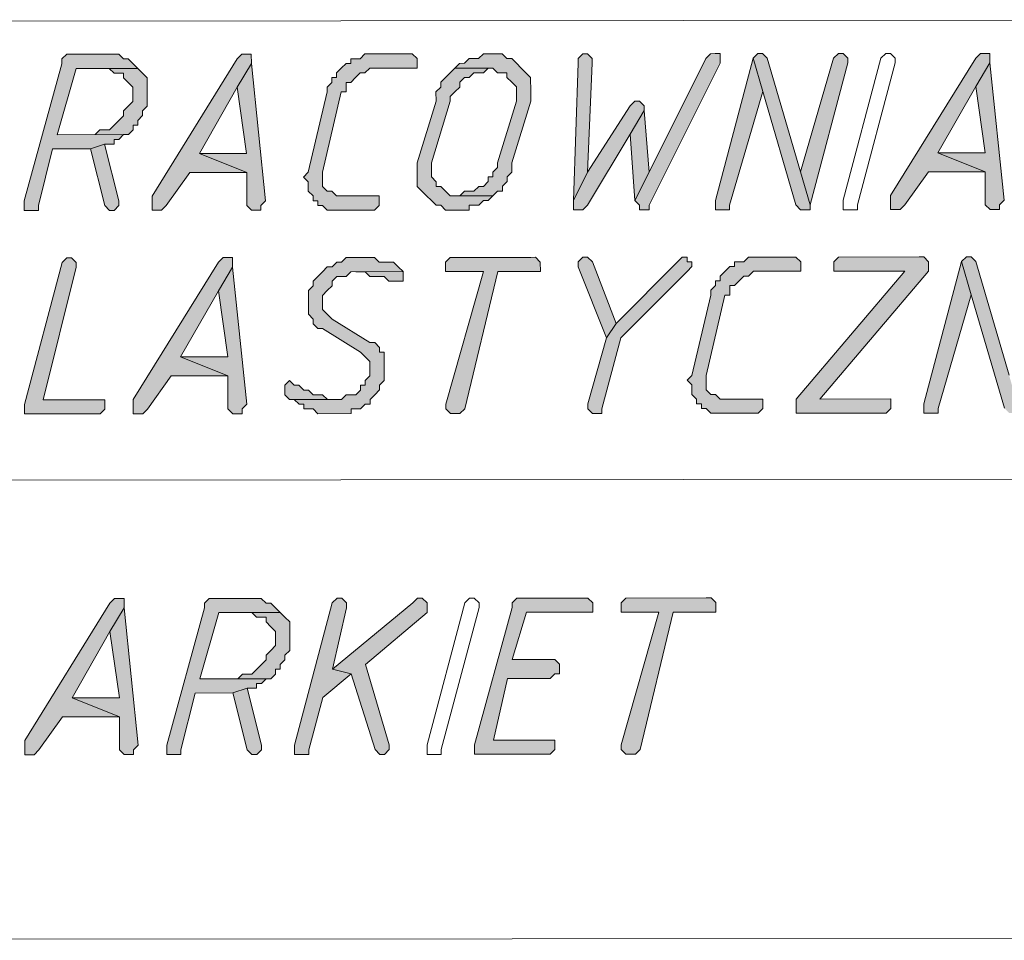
# Model space of a CAD drawing. Header units: inches. Extents: x -5850 to 5646, y 8947 to 13007.
# Tile 392 of 548: x -959 to -871, y 9670 to 9752. Entities that reach past the tile are written whole.
import ezdxf

# ---------------------------------------------------------------- set-up
doc = ezdxf.new("R2010")
doc.units = ezdxf.units.IN
doc.header["$MEASUREMENT"] = 0
for name, color, linetype in [('at_Entity', 7, 'Continuous'), ('at_Rect', 7, 'Continuous'), ('at_Solid', 7, 'Continuous')]:
    doc.layers.add(name, color=color, linetype=linetype)

msp = doc.modelspace()

# ---------------------------------------------------------------- hatches: boundary and pattern name
at = {"layer": 'at_Solid', "lineweight": 20}
for points in [[(-924.738, 9748.683), (-928.541, 9748.68), (-928.964, 9748.261), (-929.806, 9748.26), (-929.806, 9747.836), (-930.23, 9747.836), (-930.653, 9747.412), (-931.077, 9746.988), (-931.076, 9746.569), (-931.495, 9746.569), (-931.494, 9746.145), (-931.918, 9745.721), (-931.917, 9745.303), (-933.601, 9738.119), (-934.024, 9737.695), (-933.6, 9737.271), (-933.599, 9736.429), (-933.175, 9736.006), (-933.174, 9735.582), (-932.751, 9735.582), (-932.75, 9735.164), (-932.332, 9735.165), (-931.908, 9734.741), (-927.681, 9734.745), (-927.263, 9735.169), (-927.264, 9736.011), (-931.067, 9736.008), (-931.486, 9736.431), (-931.909, 9736.431), (-932.334, 9736.854), (-932.334, 9737.696), (-932.335, 9738.12), (-930.651, 9745.304), (-930.228, 9745.304), (-930.228, 9746.146), (-929.805, 9746.147), (-929.381, 9746.571), (-928.963, 9746.99), (-928.539, 9746.99), (-928.116, 9747.414), (-923.895, 9747.418), (-923.895, 9748.266), (-924.314, 9748.683)], [(-917.137, 9748.69), (-917.979, 9748.689), (-918.403, 9748.27), (-919.25, 9748.27), (-919.668, 9747.846), (-920.092, 9747.845), (-920.515, 9747.421), (-917.136, 9747.424), (-916.712, 9747.001), (-915.87, 9747.001), (-915.869, 9746.583), (-915.445, 9746.16), (-915.021, 9745.736), (-915.02, 9744.47), (-916.705, 9738.976), (-916.704, 9738.552), (-917.128, 9738.134), (-917.127, 9737.71), (-917.551, 9737.709), (-917.551, 9737.286), (-917.969, 9736.867), (-918.392, 9736.867), (-918.816, 9736.443), (-919.658, 9736.442), (-920.081, 9736.018), (-920.505, 9736.017), (-917.126, 9736.02), (-916.702, 9736.444), (-916.279, 9736.445), (-916.279, 9736.869), (-915.861, 9737.287), (-915.862, 9737.711), (-915.438, 9738.135), (-915.439, 9738.977), (-913.754, 9744.471), (-913.755, 9745.319), (-913.756, 9746.585), (-914.18, 9747.003), (-914.599, 9747.426), (-915.023, 9747.85), (-915.447, 9748.273), (-915.871, 9748.273), (-916.29, 9748.691), (-916.713, 9748.69)], [(-909.113, 9748.697), (-909.531, 9748.278), (-909.53, 9747.855), (-909.943, 9735.603), (-908.68, 9738.141), (-908.264, 9747.856), (-908.265, 9748.28), (-908.689, 9748.697)], [(-897.285, 9748.708), (-897.709, 9748.707), (-898.127, 9748.289), (-903.187, 9738.146), (-904.45, 9735.608), (-904.032, 9735.19), (-904.031, 9734.766), (-903.184, 9734.767), (-903.184, 9735.191), (-896.861, 9747.866), (-896.861, 9748.708)], [(-893.482, 9748.711), (-893.905, 9748.292), (-893.055, 9745.338), (-890.091, 9735.202), (-889.666, 9734.779), (-888.824, 9734.78), (-888.825, 9735.203), (-889.669, 9738.158), (-892.64, 9748.293), (-893.058, 9748.711)], [(-886.3, 9748.717), (-886.723, 9748.299), (-889.669, 9738.158), (-888.825, 9735.203), (-885.457, 9747.876), (-885.457, 9748.3), (-885.881, 9748.718)], [(-873.206, 9748.729), (-873.63, 9748.729), (-874.048, 9748.31), (-881.643, 9736.052), (-881.642, 9734.786), (-880.8, 9734.787), (-880.377, 9735.211), (-878.266, 9738.168), (-873.197, 9738.173), (-877.425, 9739.859), (-874.046, 9745.773), (-872.782, 9747.887), (-872.782, 9748.729)], [(-951.354, 9748.659), (-955.152, 9748.656), (-955.575, 9748.237), (-955.575, 9747.813), (-958.943, 9735.559), (-958.942, 9734.717), (-957.671, 9734.718), (-957.671, 9735.142), (-956.416, 9740.212), (-953.031, 9740.215), (-951.765, 9740.634), (-950.923, 9740.635), (-950.923, 9741.059), (-950.5, 9741.059), (-950.076, 9741.484), (-949.652, 9741.484), (-955.993, 9741.478), (-954.308, 9747.391), (-948.816, 9747.396), (-949.24, 9747.819), (-949.658, 9748.243), (-950.082, 9748.242), (-950.506, 9748.66), (-950.93, 9748.66)], [(-939.103, 9748.67), (-939.521, 9748.67), (-939.944, 9748.251), (-947.54, 9735.993), (-947.539, 9734.727), (-946.691, 9734.728), (-946.273, 9735.152), (-944.162, 9738.11), (-939.093, 9738.114), (-943.316, 9739.8), (-939.942, 9745.714), (-938.678, 9747.829), (-938.679, 9748.671)], [(-938.678, 9747.829), (-939.942, 9745.714), (-939.095, 9739.804), (-943.316, 9739.8), (-939.093, 9738.114), (-939.091, 9735.159), (-938.666, 9734.735), (-937.819, 9734.736), (-937.819, 9735.16), (-937.401, 9735.578)], [(-893.905, 9748.292), (-897.273, 9735.614), (-897.273, 9734.772), (-896.001, 9734.773), (-896.002, 9735.197), (-893.055, 9745.338)], [(-872.782, 9747.887), (-874.046, 9745.773), (-873.198, 9739.863), (-877.425, 9739.859), (-873.197, 9738.173), (-873.194, 9735.217), (-872.77, 9734.794), (-871.928, 9734.795), (-871.928, 9735.219), (-871.505, 9735.637)], [(-948.816, 9747.396), (-951.353, 9747.393), (-950.929, 9746.97), (-950.081, 9746.971), (-950.081, 9746.553), (-949.657, 9746.129), (-949.238, 9745.706), (-949.237, 9744.44), (-949.655, 9744.016), (-950.078, 9743.591), (-950.078, 9743.173), (-950.501, 9742.749), (-950.925, 9742.325), (-951.348, 9741.901), (-952.19, 9741.9), (-952.608, 9741.481), (-955.993, 9741.478), (-949.652, 9741.484), (-949.235, 9741.903), (-949.235, 9742.326), (-948.811, 9742.327), (-948.812, 9742.751), (-948.388, 9743.175), (-948.388, 9743.593), (-947.965, 9744.017), (-947.966, 9745.289), (-947.967, 9746.554), (-948.392, 9746.972)], [(-920.515, 9747.421), (-920.939, 9746.997), (-921.357, 9746.578), (-921.78, 9746.154), (-921.78, 9745.73), (-922.203, 9745.312), (-922.202, 9744.464), (-923.887, 9738.97), (-923.886, 9738.128), (-923.885, 9736.862), (-923.461, 9736.438), (-923.037, 9736.015), (-922.613, 9735.592), (-922.194, 9735.174), (-921.77, 9735.174), (-921.346, 9734.751), (-919.238, 9734.752), (-919.239, 9735.176), (-918.391, 9735.177), (-917.968, 9735.596), (-917.549, 9735.596), (-917.126, 9736.02), (-920.929, 9736.017), (-921.348, 9736.44), (-921.772, 9736.864), (-922.196, 9736.863), (-922.196, 9737.282), (-922.615, 9737.705), (-922.616, 9738.971), (-920.937, 9744.465), (-920.937, 9744.889), (-920.513, 9745.313), (-920.09, 9745.732), (-920.09, 9746.155), (-919.667, 9746.58), (-919.249, 9746.58), (-918.825, 9746.999), (-917.978, 9746.999), (-917.56, 9747.424), (-917.136, 9747.424)], [(-904.458, 9744.48), (-904.882, 9744.056), (-908.68, 9738.141), (-909.943, 9735.603), (-909.943, 9735.185), (-909.942, 9734.761), (-909.1, 9734.762), (-908.677, 9735.186), (-904.879, 9741.524), (-903.615, 9743.633), (-903.616, 9744.057), (-904.04, 9744.48)], [(-903.615, 9743.633), (-904.879, 9741.524), (-904.45, 9735.608), (-903.187, 9738.146)], [(-951.765, 9740.634), (-953.031, 9740.215), (-951.76, 9735.147), (-951.342, 9734.724), (-950.918, 9734.724), (-950.494, 9735.148), (-950.495, 9735.567)], [(-955.135, 9730.493), (-955.559, 9730.075), (-958.927, 9717.397), (-958.926, 9716.555), (-952.167, 9716.561), (-951.744, 9716.985), (-951.745, 9717.827), (-957.238, 9717.822), (-954.293, 9729.652), (-954.293, 9730.076), (-954.712, 9730.494)], [(-940.776, 9730.506), (-941.2, 9730.506), (-941.618, 9730.087), (-949.213, 9717.829), (-949.212, 9716.563), (-948.364, 9716.564), (-947.941, 9716.988), (-945.836, 9719.946), (-940.767, 9719.95), (-944.99, 9721.636), (-941.616, 9727.55), (-940.352, 9729.665), (-940.352, 9730.507)], [(-928.949, 9730.517), (-930.214, 9730.516), (-930.638, 9730.097), (-931.062, 9730.097), (-931.48, 9729.673), (-931.903, 9729.672), (-932.327, 9729.248), (-932.745, 9728.824), (-933.168, 9728.4), (-933.168, 9727.981), (-933.591, 9727.557), (-933.59, 9726.291), (-933.589, 9725.444), (-933.165, 9725.026), (-933.165, 9724.602), (-932.74, 9724.179), (-932.322, 9724.179), (-928.941, 9722.069), (-928.517, 9721.651), (-928.093, 9721.227), (-928.092, 9719.961), (-928.515, 9719.537), (-928.515, 9719.113), (-928.938, 9719.113), (-928.938, 9718.689), (-929.356, 9718.265), (-930.203, 9718.264), (-930.627, 9717.846), (-935.272, 9717.842), (-934.848, 9717.842), (-934.424, 9717.419), (-934.006, 9717.419), (-934.005, 9717.001), (-933.158, 9717.001), (-932.734, 9716.578), (-929.778, 9716.581), (-929.779, 9717.004), (-928.936, 9717.005), (-928.513, 9717.424), (-928.089, 9717.424), (-928.09, 9717.848), (-927.666, 9718.267), (-927.248, 9718.691), (-927.249, 9719.115), (-926.825, 9719.539), (-926.828, 9722.07), (-927.251, 9722.07), (-927.252, 9722.494), (-927.67, 9722.917), (-928.094, 9722.917), (-931.475, 9725.027), (-931.9, 9725.445), (-932.324, 9725.869), (-932.325, 9727.135), (-931.901, 9727.559), (-931.478, 9727.983), (-931.478, 9728.401), (-931.061, 9728.825), (-930.213, 9728.826), (-929.789, 9729.25), (-925.144, 9729.254), (-925.569, 9729.678), (-925.993, 9730.101), (-927.259, 9730.1), (-927.677, 9730.518), (-928.525, 9730.517)], [(-913.742, 9730.53), (-920.924, 9730.524), (-921.342, 9730.105), (-921.341, 9729.258), (-917.962, 9729.261), (-921.331, 9717.43), (-921.33, 9717.012), (-920.912, 9716.589), (-920.064, 9716.589), (-919.641, 9717.014), (-916.696, 9729.262), (-912.893, 9729.265), (-912.894, 9730.113), (-913.318, 9730.531)], [(-909.097, 9730.535), (-909.514, 9730.116), (-909.514, 9729.692), (-906.977, 9723.354), (-906.13, 9724.626), (-908.249, 9730.117), (-908.673, 9730.535)], [(-900.224, 9730.543), (-900.648, 9730.124), (-906.13, 9724.626), (-906.977, 9723.354), (-908.661, 9717.442), (-908.661, 9717.023), (-908.236, 9716.6), (-907.394, 9716.601), (-907.395, 9717.024), (-905.711, 9723.355), (-899.8, 9729.277), (-899.376, 9729.701), (-899.376, 9730.125), (-899.8, 9730.125), (-899.801, 9730.543)], [(-890.51, 9730.551), (-894.308, 9730.548), (-894.731, 9730.129), (-895.579, 9730.128), (-895.579, 9729.705), (-895.997, 9729.704), (-896.42, 9729.28), (-896.844, 9728.856), (-896.843, 9728.432), (-897.267, 9728.432), (-897.267, 9728.013), (-897.69, 9727.589), (-897.69, 9727.165), (-899.367, 9719.987), (-899.791, 9719.563), (-899.367, 9719.14), (-899.366, 9718.292), (-898.947, 9717.874), (-898.947, 9717.45), (-898.523, 9717.451), (-898.523, 9717.032), (-898.099, 9717.033), (-897.68, 9716.609), (-893.453, 9716.613), (-893.03, 9717.037), (-893.031, 9717.879), (-896.834, 9717.876), (-897.258, 9718.294), (-897.682, 9718.293), (-898.1, 9718.717), (-898.101, 9719.564), (-898.102, 9719.988), (-896.418, 9727.167), (-895.994, 9727.167), (-895.995, 9728.015), (-895.577, 9728.015), (-895.154, 9728.434), (-894.73, 9728.858), (-894.306, 9728.858), (-893.888, 9729.282), (-889.662, 9729.286), (-889.662, 9730.134), (-890.087, 9730.552)], [(-879.101, 9730.561), (-886.283, 9730.555), (-886.707, 9730.136), (-886.706, 9729.289), (-880.371, 9729.294), (-890.075, 9717.882), (-890.074, 9716.616), (-882.05, 9716.623), (-881.626, 9717.047), (-881.627, 9717.89), (-887.962, 9717.884), (-878.258, 9729.296), (-878.259, 9730.144), (-878.683, 9730.562)], [(-874.88, 9730.565), (-875.303, 9730.147), (-874.453, 9727.186), (-871.488, 9717.057), (-871.064, 9716.633), (-870.222, 9716.634), (-870.222, 9717.058), (-871.067, 9720.012), (-874.032, 9730.148), (-874.456, 9730.566)], [(-940.352, 9729.665), (-941.616, 9727.55), (-940.768, 9721.64), (-944.99, 9721.636), (-940.767, 9719.95), (-940.764, 9716.995), (-940.34, 9716.571), (-939.492, 9716.572), (-939.493, 9716.996), (-939.075, 9717.414)], [(-875.303, 9730.147), (-878.671, 9717.468), (-878.67, 9716.626), (-877.404, 9716.627), (-877.405, 9717.051), (-874.453, 9727.186)], [(-925.144, 9729.254), (-929.366, 9729.251), (-928.524, 9729.251), (-928.099, 9728.828), (-926.834, 9728.829), (-926.409, 9728.406), (-925.144, 9728.407), (-925.144, 9728.831)], [(-935.274, 9719.531), (-935.697, 9719.107), (-935.696, 9718.259), (-935.272, 9717.842), (-931.051, 9717.845), (-931.893, 9717.845), (-932.317, 9718.262), (-933.159, 9718.262), (-933.583, 9718.685), (-934.007, 9718.685), (-934.426, 9719.108), (-934.849, 9719.108)], [(-950.463, 9700.084), (-950.887, 9700.083), (-951.31, 9699.665), (-958.9, 9687.407), (-958.899, 9686.141), (-958.051, 9686.142), (-957.628, 9686.566), (-955.523, 9689.523), (-950.454, 9689.528), (-954.677, 9691.214), (-951.308, 9697.128), (-950.039, 9699.242), (-950.039, 9700.084)], [(-938.636, 9700.094), (-942.439, 9700.091), (-942.856, 9699.672), (-942.856, 9699.249), (-946.23, 9686.994), (-946.229, 9686.152), (-944.958, 9686.153), (-944.958, 9686.577), (-943.697, 9691.647), (-940.318, 9691.65), (-939.052, 9692.07), (-938.205, 9692.07), (-938.205, 9692.494), (-937.781, 9692.495), (-937.363, 9692.919), (-936.939, 9692.919), (-943.274, 9692.913), (-941.59, 9698.826), (-936.103, 9698.831), (-936.521, 9699.254), (-936.945, 9699.678), (-937.369, 9699.677), (-937.788, 9700.095), (-938.212, 9700.095)], [(-931.035, 9700.101), (-931.453, 9699.683), (-934.821, 9687.004), (-934.82, 9686.162), (-933.554, 9686.163), (-933.554, 9686.587), (-932.293, 9691.234), (-929.757, 9693.344), (-931.447, 9693.766), (-930.186, 9699.26), (-930.187, 9699.684), (-930.611, 9700.102)], [(-923.852, 9700.108), (-924.27, 9699.689), (-931.447, 9693.766), (-929.757, 9693.344), (-927.638, 9686.593), (-927.219, 9686.169), (-926.795, 9686.17), (-926.372, 9686.594), (-926.372, 9687.012), (-928.492, 9694.192), (-923.004, 9698.843), (-923.004, 9699.69), (-923.429, 9700.108)], [(-909.069, 9700.121), (-914.98, 9700.116), (-915.404, 9699.697), (-915.403, 9699.273), (-918.772, 9687.019), (-918.771, 9686.177), (-912.012, 9686.183), (-911.589, 9686.607), (-911.59, 9687.449), (-917.083, 9687.444), (-915.822, 9692.938), (-912.018, 9692.941), (-911.595, 9693.36), (-911.171, 9693.36), (-911.172, 9694.208), (-911.596, 9694.631), (-915.399, 9694.628), (-914.137, 9698.85), (-908.221, 9698.856), (-908.221, 9699.703), (-908.646, 9700.121)], [(-898.084, 9700.131), (-905.266, 9700.124), (-905.69, 9699.706), (-905.689, 9698.858), (-902.31, 9698.861), (-905.678, 9687.03), (-905.678, 9686.612), (-905.254, 9686.189), (-904.406, 9686.19), (-903.988, 9686.614), (-901.038, 9698.862), (-897.241, 9698.866), (-897.241, 9699.713), (-897.666, 9700.131)], [(-950.039, 9699.242), (-951.308, 9697.128), (-950.455, 9691.217), (-954.677, 9691.214), (-950.454, 9689.528), (-950.451, 9686.572), (-950.027, 9686.149), (-949.185, 9686.15), (-949.185, 9686.573), (-948.762, 9686.992)], [(-936.103, 9698.831), (-938.634, 9698.829), (-938.21, 9698.405), (-937.368, 9698.406), (-937.368, 9697.988), (-936.944, 9697.564), (-936.519, 9697.141), (-936.518, 9695.875), (-936.942, 9695.451), (-937.365, 9695.027), (-937.365, 9694.608), (-937.783, 9694.184), (-938.206, 9693.76), (-938.629, 9693.336), (-939.472, 9693.335), (-939.895, 9692.916), (-943.274, 9692.913), (-936.939, 9692.919), (-936.516, 9693.338), (-936.516, 9693.762), (-936.098, 9693.762), (-936.099, 9694.186), (-935.675, 9694.61), (-935.675, 9695.028), (-935.252, 9695.452), (-935.253, 9696.724), (-935.254, 9697.99), (-935.679, 9698.407)], [(-939.052, 9692.07), (-940.318, 9691.65), (-939.047, 9686.582), (-938.623, 9686.159), (-938.199, 9686.159), (-937.776, 9686.584), (-937.776, 9687.002)]]:
    msp.add_hatch(color=7, dxfattribs=at).paths.add_polyline_path(points)

# ---------------------------------------------------------------- linework, layer by layer
at = {"layer": 'at_Entity', "color": 7, "lineweight": 20}
for p, q in [((-928.541, 9748.68), (-928.964, 9748.261)), ((-924.738, 9748.683), (-928.541, 9748.68)), ((-924.314, 9748.683), (-924.738, 9748.683)), ((-923.895, 9748.266), (-924.314, 9748.683)), ((-917.979, 9748.689), (-918.403, 9748.27)), ((-917.137, 9748.69), (-917.979, 9748.689)), ((-916.713, 9748.69), (-917.137, 9748.69)), ((-916.29, 9748.691), (-916.713, 9748.69)), ((-915.871, 9748.273), (-916.29, 9748.691)), ((-909.113, 9748.697), (-909.531, 9748.278)), ((-909.113, 9748.697), (-909.113, 9748.697)), ((-908.689, 9748.697), (-909.113, 9748.697)), ((-908.265, 9748.28), (-908.689, 9748.697)), ((-897.709, 9748.707), (-898.127, 9748.289)), ((-897.285, 9748.708), (-897.709, 9748.707)), ((-896.861, 9748.708), (-897.285, 9748.708)), ((-896.861, 9747.866), (-896.861, 9748.708)), ((-893.482, 9748.711), (-893.905, 9748.292)), ((-893.482, 9748.711), (-893.482, 9748.711)), ((-893.058, 9748.711), (-893.482, 9748.711)), ((-892.64, 9748.293), (-893.058, 9748.711)), ((-886.3, 9748.717), (-886.723, 9748.299)), ((-885.881, 9748.718), (-886.3, 9748.717)), ((-886.3, 9748.717), (-886.3, 9748.717)), ((-885.457, 9748.3), (-885.881, 9748.718)), ((-882.502, 9748.303), (-882.078, 9748.721)), ((-882.078, 9748.721), (-881.654, 9748.722)), ((-881.654, 9748.722), (-881.23, 9748.304)), ((-873.63, 9748.729), (-874.048, 9748.31)), ((-873.206, 9748.729), (-873.63, 9748.729)), ((-872.782, 9748.729), (-873.206, 9748.729)), ((-872.782, 9747.887), (-872.782, 9748.729)), ((-955.575, 9747.813), (-958.943, 9735.559)), ((-955.152, 9748.656), (-955.575, 9748.237)), ((-955.575, 9748.237), (-955.575, 9747.813)), ((-951.354, 9748.659), (-955.152, 9748.656)), ((-950.93, 9748.66), (-951.354, 9748.659)), ((-950.506, 9748.66), (-950.93, 9748.66)), ((-950.082, 9748.242), (-950.506, 9748.66)), ((-949.658, 9748.243), (-950.082, 9748.242)), ((-949.24, 9747.819), (-949.658, 9748.243)), ((-948.816, 9747.396), (-949.24, 9747.819)), ((-949.24, 9747.819), (-949.24, 9747.819)), ((-939.944, 9748.251), (-947.54, 9735.993)), ((-939.521, 9748.67), (-939.944, 9748.251)), ((-938.678, 9747.829), (-939.942, 9745.714)), ((-939.942, 9745.714), (-938.678, 9747.829)), ((-939.103, 9748.67), (-939.521, 9748.67)), ((-938.679, 9748.671), (-939.103, 9748.67)), ((-938.678, 9747.829), (-938.679, 9748.671)), ((-937.401, 9735.578), (-938.678, 9747.829)), ((-930.23, 9747.836), (-930.653, 9747.412)), ((-929.806, 9747.836), (-930.23, 9747.836)), ((-928.964, 9748.261), (-929.806, 9748.26)), ((-929.806, 9748.26), (-929.806, 9747.836)), ((-923.895, 9747.418), (-923.895, 9748.266)), ((-920.092, 9747.845), (-920.515, 9747.421)), ((-919.668, 9747.846), (-920.092, 9747.845)), ((-919.25, 9748.27), (-919.668, 9747.846)), ((-918.403, 9748.27), (-919.25, 9748.27)), ((-915.447, 9748.273), (-915.871, 9748.273)), ((-915.023, 9747.85), (-915.447, 9748.273)), ((-914.599, 9747.426), (-915.023, 9747.85)), ((-915.023, 9747.85), (-915.023, 9747.85)), ((-909.53, 9747.855), (-909.943, 9735.603)), ((-909.531, 9748.278), (-909.53, 9747.855)), ((-908.68, 9738.141), (-908.264, 9747.856)), ((-908.264, 9747.856), (-908.265, 9748.28)), ((-898.127, 9748.289), (-903.187, 9738.146)), ((-903.184, 9735.191), (-896.861, 9747.866)), ((-893.905, 9748.292), (-897.273, 9735.614)), ((-893.055, 9745.338), (-893.905, 9748.292)), ((-893.905, 9748.292), (-893.905, 9748.292)), ((-893.905, 9748.292), (-893.055, 9745.338)), ((-889.669, 9738.158), (-892.64, 9748.293)), ((-892.64, 9748.293), (-892.64, 9748.293)), ((-886.723, 9748.299), (-889.669, 9738.158)), ((-888.825, 9735.203), (-885.457, 9747.876)), ((-886.723, 9748.299), (-886.723, 9748.299)), ((-885.87, 9735.624), (-882.502, 9748.303)), ((-885.457, 9747.876), (-885.457, 9748.3)), ((-881.23, 9747.88), (-884.598, 9735.207)), ((-882.502, 9748.303), (-882.502, 9748.303)), ((-874.048, 9748.31), (-881.643, 9736.052)), ((-881.23, 9748.304), (-881.23, 9747.88)), ((-881.23, 9747.88), (-881.23, 9747.88)), ((-881.23, 9747.88), (-881.23, 9747.88)), ((-872.782, 9747.887), (-874.046, 9745.773)), ((-874.046, 9745.773), (-872.782, 9747.887)), ((-871.505, 9735.637), (-872.782, 9747.887)), ((-955.993, 9741.478), (-954.308, 9747.391)), ((-954.308, 9747.391), (-948.816, 9747.396)), ((-948.816, 9747.396), (-951.353, 9747.393)), ((-951.353, 9747.393), (-950.929, 9746.97)), ((-950.929, 9746.97), (-950.081, 9746.971)), ((-950.081, 9746.971), (-950.081, 9746.553)), ((-948.392, 9746.972), (-948.816, 9747.396)), ((-947.967, 9746.554), (-948.392, 9746.972)), ((-948.392, 9746.972), (-948.392, 9746.972)), ((-930.653, 9747.412), (-931.077, 9746.988)), ((-931.077, 9746.988), (-931.076, 9746.569)), ((-930.653, 9747.412), (-930.653, 9747.412)), ((-929.381, 9746.571), (-928.963, 9746.99)), ((-928.963, 9746.99), (-928.539, 9746.99)), ((-928.539, 9746.99), (-928.116, 9747.414)), ((-928.116, 9747.414), (-923.895, 9747.418)), ((-920.939, 9746.997), (-921.357, 9746.578)), ((-920.515, 9747.421), (-920.939, 9746.997)), ((-917.136, 9747.424), (-920.515, 9747.421)), ((-920.515, 9747.421), (-917.136, 9747.424)), ((-919.249, 9746.58), (-918.825, 9746.999)), ((-918.825, 9746.999), (-917.978, 9746.999)), ((-917.978, 9746.999), (-917.56, 9747.424)), ((-917.56, 9747.424), (-917.136, 9747.424)), ((-917.136, 9747.424), (-916.712, 9747.001)), ((-916.712, 9747.001), (-915.87, 9747.001)), ((-915.87, 9747.001), (-915.869, 9746.583)), ((-914.18, 9747.003), (-914.599, 9747.426)), ((-913.756, 9746.585), (-914.18, 9747.003)), ((-914.18, 9747.003), (-914.18, 9747.003)), ((-950.081, 9746.553), (-949.657, 9746.129)), ((-949.657, 9746.129), (-949.657, 9746.129)), ((-949.657, 9746.129), (-949.238, 9745.706)), ((-947.966, 9745.289), (-947.967, 9746.554)), ((-931.494, 9746.145), (-931.918, 9745.721)), ((-931.076, 9746.569), (-931.495, 9746.569)), ((-931.495, 9746.569), (-931.494, 9746.145)), ((-930.228, 9746.146), (-929.805, 9746.147)), ((-930.228, 9745.304), (-930.228, 9746.146)), ((-929.805, 9746.147), (-929.381, 9746.571)), ((-929.381, 9746.571), (-929.381, 9746.571)), ((-921.357, 9746.578), (-921.78, 9746.154)), ((-921.78, 9746.154), (-921.78, 9745.73)), ((-921.357, 9746.578), (-921.357, 9746.578)), ((-920.09, 9746.155), (-919.667, 9746.58)), ((-920.09, 9745.732), (-920.09, 9746.155)), ((-919.667, 9746.58), (-919.249, 9746.58)), ((-915.869, 9746.583), (-915.445, 9746.16)), ((-915.445, 9746.16), (-915.445, 9746.16)), ((-915.445, 9746.16), (-915.021, 9745.736)), ((-913.755, 9745.319), (-913.756, 9746.585)), ((-949.238, 9745.706), (-949.237, 9744.44)), ((-947.965, 9744.017), (-947.966, 9745.289)), ((-943.316, 9739.8), (-939.942, 9745.714)), ((-939.942, 9745.714), (-939.095, 9739.804)), ((-931.917, 9745.303), (-933.601, 9738.119)), ((-932.335, 9738.12), (-930.651, 9745.304)), ((-931.918, 9745.721), (-931.917, 9745.303)), ((-930.651, 9745.304), (-930.228, 9745.304)), ((-921.78, 9745.73), (-922.203, 9745.312)), ((-922.203, 9745.312), (-922.202, 9744.464)), ((-920.937, 9744.889), (-920.513, 9745.313)), ((-920.513, 9745.313), (-920.09, 9745.732)), ((-920.513, 9745.313), (-920.513, 9745.313)), ((-915.021, 9745.736), (-915.02, 9744.47)), ((-913.754, 9744.471), (-913.755, 9745.319)), ((-896.002, 9735.197), (-893.055, 9745.338)), ((-893.055, 9745.338), (-890.091, 9735.202)), ((-877.425, 9739.859), (-874.046, 9745.773)), ((-874.046, 9745.773), (-873.198, 9739.863)), ((-949.237, 9744.44), (-949.655, 9744.016)), ((-922.202, 9744.464), (-923.887, 9738.97)), ((-922.616, 9738.971), (-920.937, 9744.465)), ((-920.937, 9744.465), (-920.937, 9744.889)), ((-915.02, 9744.47), (-916.705, 9738.976)), ((-915.439, 9738.977), (-913.754, 9744.471)), ((-904.458, 9744.48), (-904.882, 9744.056)), ((-904.458, 9744.48), (-904.458, 9744.48)), ((-904.04, 9744.48), (-904.458, 9744.48)), ((-903.616, 9744.057), (-904.04, 9744.48)), ((-949.655, 9744.016), (-950.078, 9743.591)), ((-950.078, 9743.591), (-950.078, 9743.173)), ((-949.655, 9744.016), (-949.655, 9744.016)), ((-948.388, 9743.593), (-947.965, 9744.017)), ((-948.388, 9743.175), (-948.388, 9743.593)), ((-904.882, 9744.056), (-908.68, 9738.141)), ((-903.615, 9743.633), (-904.879, 9741.524)), ((-904.879, 9741.524), (-903.615, 9743.633)), ((-903.615, 9743.633), (-903.616, 9744.057)), ((-903.187, 9738.146), (-903.615, 9743.633)), ((-950.501, 9742.749), (-950.925, 9742.325)), ((-950.078, 9743.173), (-950.501, 9742.749)), ((-948.812, 9742.751), (-948.388, 9743.175)), ((-948.811, 9742.327), (-948.812, 9742.751)), ((-952.19, 9741.9), (-952.608, 9741.481)), ((-951.348, 9741.901), (-952.19, 9741.9)), ((-950.925, 9742.325), (-951.348, 9741.901)), ((-950.925, 9742.325), (-950.925, 9742.325)), ((-949.652, 9741.484), (-949.235, 9741.903)), ((-949.235, 9742.326), (-948.811, 9742.327)), ((-949.235, 9741.903), (-949.235, 9742.326)), ((-955.993, 9741.478), (-949.652, 9741.484)), ((-949.652, 9741.484), (-955.993, 9741.478)), ((-952.608, 9741.481), (-955.993, 9741.478)), ((-950.923, 9740.635), (-950.923, 9741.059)), ((-950.923, 9741.059), (-950.5, 9741.059)), ((-950.5, 9741.059), (-950.076, 9741.484)), ((-950.076, 9741.484), (-949.652, 9741.484)), ((-908.677, 9735.186), (-904.879, 9741.524)), ((-904.879, 9741.524), (-904.45, 9735.608)), ((-957.671, 9735.142), (-956.416, 9740.212)), ((-956.416, 9740.212), (-953.031, 9740.215)), ((-951.765, 9740.634), (-953.031, 9740.215)), ((-953.031, 9740.215), (-951.765, 9740.634)), ((-953.031, 9740.215), (-951.76, 9735.147)), ((-951.765, 9740.634), (-950.923, 9740.635)), ((-950.495, 9735.567), (-951.765, 9740.634)), ((-939.095, 9739.804), (-943.316, 9739.8)), ((-943.316, 9739.8), (-939.093, 9738.114)), ((-939.093, 9738.114), (-943.316, 9739.8)), ((-873.198, 9739.863), (-877.425, 9739.859)), ((-877.425, 9739.859), (-873.197, 9738.173)), ((-873.197, 9738.173), (-877.425, 9739.859)), ((-923.887, 9738.97), (-923.886, 9738.128)), ((-922.615, 9737.705), (-922.616, 9738.971)), ((-916.704, 9738.552), (-917.128, 9738.134)), ((-917.128, 9738.134), (-917.127, 9737.71)), ((-916.705, 9738.976), (-916.704, 9738.552)), ((-915.862, 9737.711), (-915.438, 9738.135)), ((-915.438, 9738.135), (-915.439, 9738.977)), ((-908.68, 9738.141), (-909.943, 9735.603)), ((-909.943, 9735.603), (-908.68, 9738.141)), ((-904.45, 9735.608), (-903.187, 9738.146)), ((-903.187, 9738.146), (-904.45, 9735.608)), ((-889.669, 9738.158), (-888.825, 9735.203)), ((-888.825, 9735.203), (-889.669, 9738.158)), ((-880.377, 9735.211), (-878.266, 9738.168)), ((-878.266, 9738.168), (-873.197, 9738.173)), ((-873.197, 9738.173), (-873.194, 9735.217)), ((-946.273, 9735.152), (-944.162, 9738.11)), ((-944.162, 9738.11), (-939.093, 9738.114)), ((-939.093, 9738.114), (-939.091, 9735.159)), ((-933.601, 9738.119), (-934.024, 9737.695)), ((-934.024, 9737.695), (-934.024, 9737.695)), ((-934.024, 9737.695), (-933.6, 9737.271)), ((-933.601, 9738.119), (-933.601, 9738.119)), ((-933.6, 9737.271), (-933.599, 9736.429)), ((-932.334, 9737.696), (-932.335, 9738.12)), ((-932.334, 9736.854), (-932.334, 9737.696)), ((-923.886, 9738.128), (-923.885, 9736.862)), ((-922.196, 9737.282), (-922.615, 9737.705)), ((-922.196, 9736.863), (-922.196, 9737.282)), ((-917.551, 9737.286), (-917.969, 9736.867)), ((-917.127, 9737.71), (-917.551, 9737.709)), ((-917.551, 9737.709), (-917.551, 9737.286)), ((-916.279, 9736.869), (-915.861, 9737.287)), ((-915.861, 9737.287), (-915.862, 9737.711)), ((-933.599, 9736.429), (-933.175, 9736.006)), ((-931.909, 9736.431), (-932.334, 9736.854)), ((-931.486, 9736.431), (-931.909, 9736.431)), ((-931.067, 9736.008), (-931.486, 9736.431)), ((-923.885, 9736.862), (-923.461, 9736.438)), ((-923.461, 9736.438), (-923.461, 9736.438)), ((-923.461, 9736.438), (-923.037, 9736.015)), ((-921.772, 9736.864), (-922.196, 9736.863)), ((-921.348, 9736.44), (-921.772, 9736.864)), ((-920.929, 9736.017), (-921.348, 9736.44)), ((-921.348, 9736.44), (-921.348, 9736.44)), ((-919.658, 9736.442), (-920.081, 9736.018)), ((-918.816, 9736.443), (-919.658, 9736.442)), ((-918.392, 9736.867), (-918.816, 9736.443)), ((-917.969, 9736.867), (-918.392, 9736.867)), ((-917.126, 9736.02), (-916.702, 9736.444)), ((-916.702, 9736.444), (-916.279, 9736.445)), ((-916.279, 9736.445), (-916.279, 9736.869)), ((-958.943, 9735.559), (-958.942, 9734.717)), ((-950.494, 9735.148), (-950.495, 9735.567)), ((-950.495, 9735.567), (-950.495, 9735.567)), ((-947.54, 9735.993), (-947.539, 9734.727)), ((-937.819, 9735.16), (-937.401, 9735.578)), ((-933.175, 9736.006), (-933.174, 9735.582)), ((-933.174, 9735.582), (-932.751, 9735.582)), ((-932.751, 9735.582), (-932.75, 9735.164)), ((-927.264, 9736.011), (-931.067, 9736.008)), ((-927.263, 9735.169), (-927.264, 9736.011)), ((-923.037, 9736.015), (-923.037, 9736.015)), ((-923.037, 9736.015), (-922.613, 9735.592)), ((-922.613, 9735.592), (-922.194, 9735.174)), ((-917.126, 9736.02), (-920.929, 9736.017)), ((-920.505, 9736.017), (-917.126, 9736.02)), ((-920.081, 9736.018), (-920.505, 9736.017)), ((-918.391, 9735.177), (-917.968, 9735.596)), ((-917.968, 9735.596), (-917.549, 9735.596)), ((-917.549, 9735.596), (-917.126, 9736.02)), ((-909.943, 9735.603), (-909.943, 9735.185)), ((-904.45, 9735.608), (-904.032, 9735.19)), ((-897.273, 9735.614), (-897.273, 9734.772)), ((-885.869, 9734.782), (-885.87, 9735.624)), ((-885.87, 9735.624), (-885.87, 9735.624)), ((-881.643, 9736.052), (-881.642, 9734.786)), ((-871.928, 9735.219), (-871.505, 9735.637)), ((-958.942, 9734.717), (-957.671, 9734.718)), ((-957.671, 9734.718), (-957.671, 9735.142)), ((-951.76, 9735.147), (-951.76, 9735.147)), ((-951.76, 9735.147), (-951.342, 9734.724)), ((-951.342, 9734.724), (-950.918, 9734.724)), ((-950.918, 9734.724), (-950.494, 9735.148)), ((-947.539, 9734.727), (-946.691, 9734.728)), ((-946.691, 9734.728), (-946.273, 9735.152)), ((-939.091, 9735.159), (-938.666, 9734.735)), ((-938.666, 9734.735), (-937.819, 9734.736)), ((-937.819, 9734.736), (-937.819, 9735.16)), ((-932.75, 9735.164), (-932.332, 9735.165)), ((-932.332, 9735.165), (-931.908, 9734.741)), ((-931.908, 9734.741), (-927.681, 9734.745)), ((-927.681, 9734.745), (-927.263, 9735.169)), ((-922.194, 9735.174), (-921.77, 9735.174)), ((-921.77, 9735.174), (-921.346, 9734.751)), ((-921.346, 9734.751), (-919.238, 9734.752)), ((-919.239, 9735.176), (-918.391, 9735.177)), ((-919.238, 9734.752), (-919.239, 9735.176)), ((-909.943, 9735.185), (-909.942, 9734.761)), ((-909.942, 9734.761), (-909.1, 9734.762)), ((-909.1, 9734.762), (-908.677, 9735.186)), ((-904.032, 9735.19), (-904.031, 9734.766)), ((-904.031, 9734.766), (-903.184, 9734.767)), ((-903.184, 9734.767), (-903.184, 9735.191)), ((-897.273, 9734.772), (-896.001, 9734.773)), ((-896.001, 9734.773), (-896.002, 9735.197)), ((-890.091, 9735.202), (-890.091, 9735.202)), ((-890.091, 9735.202), (-889.666, 9734.779)), ((-889.666, 9734.779), (-888.824, 9734.78)), ((-888.824, 9734.78), (-888.825, 9735.203)), ((-884.598, 9734.783), (-885.869, 9734.782)), ((-884.598, 9735.207), (-884.598, 9734.783)), ((-881.642, 9734.786), (-880.8, 9734.787)), ((-880.8, 9734.787), (-880.377, 9735.211)), ((-873.194, 9735.217), (-872.77, 9734.794)), ((-872.77, 9734.794), (-871.928, 9734.795)), ((-871.928, 9734.795), (-871.928, 9735.219)), ((-955.135, 9730.493), (-955.559, 9730.075)), ((-954.712, 9730.494), (-955.135, 9730.493)), ((-955.135, 9730.493), (-955.135, 9730.493)), ((-954.293, 9730.076), (-954.712, 9730.494)), ((-941.2, 9730.506), (-941.618, 9730.087)), ((-940.776, 9730.506), (-941.2, 9730.506)), ((-940.352, 9730.507), (-940.776, 9730.506)), ((-940.352, 9729.665), (-940.352, 9730.507)), ((-930.214, 9730.516), (-930.638, 9730.097)), ((-928.949, 9730.517), (-930.214, 9730.516)), ((-928.525, 9730.517), (-928.949, 9730.517)), ((-927.677, 9730.518), (-928.525, 9730.517)), ((-927.259, 9730.1), (-927.677, 9730.518)), ((-920.924, 9730.524), (-921.342, 9730.105)), ((-913.742, 9730.53), (-920.924, 9730.524)), ((-913.318, 9730.531), (-913.742, 9730.53)), ((-912.894, 9730.113), (-913.318, 9730.531)), ((-909.097, 9730.535), (-909.514, 9730.116)), ((-909.097, 9730.535), (-909.097, 9730.535)), ((-908.673, 9730.535), (-909.097, 9730.535)), ((-908.249, 9730.117), (-908.673, 9730.535)), ((-900.224, 9730.543), (-900.648, 9730.124)), ((-900.224, 9730.543), (-900.224, 9730.543)), ((-899.801, 9730.543), (-900.224, 9730.543)), ((-899.8, 9730.125), (-899.801, 9730.543)), ((-894.308, 9730.548), (-894.731, 9730.129)), ((-890.51, 9730.551), (-894.308, 9730.548)), ((-890.087, 9730.552), (-890.51, 9730.551)), ((-889.662, 9730.134), (-890.087, 9730.552)), ((-886.283, 9730.555), (-886.707, 9730.136)), ((-879.101, 9730.561), (-886.283, 9730.555)), ((-878.683, 9730.562), (-879.101, 9730.561)), ((-878.259, 9730.144), (-878.683, 9730.562)), ((-874.88, 9730.565), (-875.303, 9730.147)), ((-874.456, 9730.566), (-874.88, 9730.565)), ((-874.88, 9730.565), (-874.88, 9730.565)), ((-874.032, 9730.148), (-874.456, 9730.566)), ((-955.559, 9730.075), (-958.927, 9717.397)), ((-957.238, 9717.822), (-954.293, 9729.652)), ((-955.559, 9730.075), (-955.559, 9730.075)), ((-954.293, 9729.652), (-954.293, 9730.076)), ((-941.618, 9730.087), (-949.213, 9717.829)), ((-940.352, 9729.665), (-941.616, 9727.55)), ((-941.616, 9727.55), (-940.352, 9729.665)), ((-939.075, 9717.414), (-940.352, 9729.665)), ((-931.903, 9729.672), (-932.327, 9729.248)), ((-931.48, 9729.673), (-931.903, 9729.672)), ((-931.062, 9730.097), (-931.48, 9729.673)), ((-930.638, 9730.097), (-931.062, 9730.097)), ((-925.993, 9730.101), (-927.259, 9730.1)), ((-925.569, 9729.678), (-925.993, 9730.101)), ((-925.144, 9729.254), (-925.569, 9729.678)), ((-925.569, 9729.678), (-925.569, 9729.678)), ((-921.342, 9730.105), (-921.341, 9729.258)), ((-912.893, 9729.265), (-912.894, 9730.113)), ((-909.514, 9730.116), (-909.514, 9729.692)), ((-909.514, 9729.692), (-909.514, 9729.692)), ((-909.514, 9729.692), (-906.977, 9723.354)), ((-906.13, 9724.626), (-908.249, 9730.117)), ((-908.249, 9730.117), (-908.249, 9730.117)), ((-900.648, 9730.124), (-906.13, 9724.626)), ((-899.376, 9730.125), (-899.8, 9730.125)), ((-899.8, 9729.277), (-899.376, 9729.701)), ((-899.376, 9729.701), (-899.376, 9730.125)), ((-895.997, 9729.704), (-896.42, 9729.28)), ((-895.579, 9729.705), (-895.997, 9729.704)), ((-894.731, 9730.129), (-895.579, 9730.128)), ((-895.579, 9730.128), (-895.579, 9729.705)), ((-889.662, 9729.286), (-889.662, 9730.134)), ((-886.707, 9730.136), (-886.706, 9729.289)), ((-875.303, 9730.147), (-878.671, 9717.468)), ((-878.258, 9729.296), (-878.259, 9730.144)), ((-878.259, 9730.144), (-878.259, 9730.144)), ((-874.453, 9727.186), (-875.303, 9730.147)), ((-875.303, 9730.147), (-875.303, 9730.147)), ((-875.303, 9730.147), (-874.453, 9727.186)), ((-871.067, 9720.012), (-874.032, 9730.148)), ((-874.032, 9730.148), (-874.032, 9730.148)), ((-932.745, 9728.824), (-933.168, 9728.4)), ((-932.327, 9729.248), (-932.745, 9728.824)), ((-932.745, 9728.824), (-932.745, 9728.824)), ((-932.327, 9729.248), (-932.327, 9729.248)), ((-931.478, 9728.401), (-931.061, 9728.825)), ((-931.061, 9728.825), (-930.213, 9728.826)), ((-930.213, 9728.826), (-929.789, 9729.25)), ((-929.789, 9729.25), (-925.144, 9729.254)), ((-925.144, 9729.254), (-929.366, 9729.251)), ((-929.366, 9729.251), (-928.524, 9729.251)), ((-928.524, 9729.251), (-928.099, 9728.828)), ((-928.099, 9728.828), (-926.834, 9728.829)), ((-926.834, 9728.829), (-926.409, 9728.406)), ((-925.144, 9728.831), (-925.144, 9729.254)), ((-925.144, 9728.407), (-925.144, 9728.831)), ((-921.341, 9729.258), (-917.962, 9729.261)), ((-917.962, 9729.261), (-921.331, 9717.43)), ((-919.641, 9717.014), (-916.696, 9729.262)), ((-916.696, 9729.262), (-912.893, 9729.265)), ((-905.711, 9723.355), (-899.8, 9729.277)), ((-899.8, 9729.277), (-899.8, 9729.277)), ((-896.42, 9729.28), (-896.844, 9728.856)), ((-896.844, 9728.856), (-896.843, 9728.432)), ((-896.42, 9729.28), (-896.42, 9729.28)), ((-895.154, 9728.434), (-894.73, 9728.858)), ((-894.73, 9728.858), (-894.306, 9728.858)), ((-894.306, 9728.858), (-893.888, 9729.282)), ((-893.888, 9729.282), (-889.662, 9729.286)), ((-880.371, 9729.294), (-890.075, 9717.882)), ((-887.962, 9717.884), (-878.258, 9729.296)), ((-886.706, 9729.289), (-880.371, 9729.294)), ((-933.168, 9727.981), (-933.591, 9727.557)), ((-933.168, 9728.4), (-933.168, 9727.981)), ((-931.901, 9727.559), (-931.478, 9727.983)), ((-931.478, 9727.983), (-931.478, 9728.401)), ((-926.409, 9728.406), (-925.144, 9728.407)), ((-897.267, 9728.013), (-897.69, 9727.589)), ((-897.69, 9727.589), (-897.69, 9727.165)), ((-896.843, 9728.432), (-897.267, 9728.432)), ((-897.267, 9728.432), (-897.267, 9728.013)), ((-895.994, 9727.167), (-895.995, 9728.015)), ((-895.995, 9728.015), (-895.577, 9728.015)), ((-895.577, 9728.015), (-895.154, 9728.434)), ((-895.154, 9728.434), (-895.154, 9728.434)), ((-944.99, 9721.636), (-941.616, 9727.55)), ((-941.616, 9727.55), (-940.768, 9721.64)), ((-933.591, 9727.557), (-933.59, 9726.291)), ((-932.325, 9727.135), (-931.901, 9727.559)), ((-932.324, 9725.869), (-932.325, 9727.135)), ((-931.901, 9727.559), (-931.901, 9727.559)), ((-897.69, 9727.165), (-899.367, 9719.987)), ((-898.102, 9719.988), (-896.418, 9727.167)), ((-896.418, 9727.167), (-895.994, 9727.167)), ((-877.405, 9717.051), (-874.453, 9727.186)), ((-874.453, 9727.186), (-871.488, 9717.057)), ((-933.59, 9726.291), (-933.589, 9725.444)), ((-931.9, 9725.445), (-932.324, 9725.869)), ((-933.589, 9725.444), (-933.165, 9725.026)), ((-933.165, 9725.026), (-933.165, 9724.602)), ((-931.475, 9725.027), (-931.9, 9725.445)), ((-931.9, 9725.445), (-931.9, 9725.445)), ((-928.094, 9722.917), (-931.475, 9725.027)), ((-933.165, 9724.602), (-932.74, 9724.179)), ((-932.74, 9724.179), (-932.322, 9724.179)), ((-932.322, 9724.179), (-928.941, 9722.069)), ((-906.13, 9724.626), (-906.977, 9723.354)), ((-906.977, 9723.354), (-906.13, 9724.626)), ((-906.977, 9723.354), (-908.661, 9717.442)), ((-907.395, 9717.024), (-905.711, 9723.355)), ((-927.67, 9722.917), (-928.094, 9722.917)), ((-927.252, 9722.494), (-927.67, 9722.917)), ((-927.251, 9722.07), (-927.252, 9722.494)), ((-940.768, 9721.64), (-944.99, 9721.636)), ((-944.99, 9721.636), (-940.767, 9719.95)), ((-940.767, 9719.95), (-944.99, 9721.636)), ((-928.941, 9722.069), (-928.517, 9721.651)), ((-928.517, 9721.651), (-928.517, 9721.651)), ((-928.517, 9721.651), (-928.093, 9721.227)), ((-926.828, 9722.07), (-927.251, 9722.07)), ((-926.825, 9719.539), (-926.828, 9722.07)), ((-928.093, 9721.227), (-928.092, 9719.961)), ((-947.941, 9716.988), (-945.836, 9719.946)), ((-945.836, 9719.946), (-940.767, 9719.95)), ((-940.767, 9719.95), (-940.764, 9716.995)), ((-928.092, 9719.961), (-928.515, 9719.537)), ((-899.367, 9719.987), (-899.791, 9719.563)), ((-899.367, 9719.987), (-899.367, 9719.987)), ((-898.101, 9719.564), (-898.102, 9719.988)), ((-935.274, 9719.531), (-935.697, 9719.107)), ((-935.697, 9719.107), (-935.696, 9718.259)), ((-935.274, 9719.531), (-935.274, 9719.531)), ((-934.849, 9719.108), (-935.274, 9719.531)), ((-934.426, 9719.108), (-934.849, 9719.108)), ((-934.007, 9718.685), (-934.426, 9719.108)), ((-928.515, 9719.113), (-928.938, 9719.113)), ((-928.938, 9719.113), (-928.938, 9718.689)), ((-928.515, 9719.537), (-928.515, 9719.113)), ((-927.249, 9719.115), (-926.825, 9719.539)), ((-927.248, 9718.691), (-927.249, 9719.115)), ((-899.791, 9719.563), (-899.791, 9719.563)), ((-899.791, 9719.563), (-899.367, 9719.14)), ((-899.367, 9719.14), (-899.366, 9718.292)), ((-898.1, 9718.717), (-898.101, 9719.564)), ((-935.696, 9718.259), (-935.696, 9718.259)), ((-935.696, 9718.259), (-935.272, 9717.842)), ((-933.583, 9718.685), (-934.007, 9718.685)), ((-933.159, 9718.262), (-933.583, 9718.685)), ((-932.317, 9718.262), (-933.159, 9718.262)), ((-931.893, 9717.845), (-932.317, 9718.262)), ((-930.203, 9718.264), (-930.627, 9717.846)), ((-929.356, 9718.265), (-930.203, 9718.264)), ((-928.938, 9718.689), (-929.356, 9718.265)), ((-928.09, 9717.848), (-927.666, 9718.267)), ((-927.666, 9718.267), (-927.248, 9718.691)), ((-927.666, 9718.267), (-927.666, 9718.267)), ((-899.366, 9718.292), (-898.947, 9717.874)), ((-897.682, 9718.293), (-898.1, 9718.717)), ((-897.258, 9718.294), (-897.682, 9718.293)), ((-896.834, 9717.876), (-897.258, 9718.294)), ((-958.927, 9717.397), (-958.926, 9716.555)), ((-951.745, 9717.827), (-957.238, 9717.822)), ((-951.744, 9716.985), (-951.745, 9717.827)), ((-949.213, 9717.829), (-949.212, 9716.563)), ((-939.493, 9716.996), (-939.075, 9717.414)), ((-930.627, 9717.846), (-935.272, 9717.842)), ((-935.272, 9717.842), (-931.051, 9717.845)), ((-935.272, 9717.842), (-934.848, 9717.842)), ((-934.848, 9717.842), (-934.424, 9717.419)), ((-934.424, 9717.419), (-934.006, 9717.419)), ((-934.006, 9717.419), (-934.005, 9717.001)), ((-931.051, 9717.845), (-931.893, 9717.845)), ((-928.936, 9717.005), (-928.513, 9717.424)), ((-928.513, 9717.424), (-928.089, 9717.424)), ((-928.089, 9717.424), (-928.09, 9717.848)), ((-921.331, 9717.43), (-921.33, 9717.012)), ((-908.661, 9717.442), (-908.661, 9717.023)), ((-898.947, 9717.874), (-898.947, 9717.45)), ((-898.947, 9717.45), (-898.523, 9717.451)), ((-898.523, 9717.451), (-898.523, 9717.032)), ((-893.031, 9717.879), (-896.834, 9717.876)), ((-893.03, 9717.037), (-893.031, 9717.879)), ((-890.075, 9717.882), (-890.074, 9716.616)), ((-881.627, 9717.89), (-887.962, 9717.884)), ((-882.05, 9716.623), (-881.626, 9717.047)), ((-881.626, 9717.047), (-881.627, 9717.89)), ((-878.671, 9717.468), (-878.67, 9716.626)), ((-877.404, 9716.627), (-877.405, 9717.051)), ((-958.926, 9716.555), (-952.167, 9716.561)), ((-952.167, 9716.561), (-951.744, 9716.985)), ((-949.212, 9716.563), (-948.364, 9716.564)), ((-948.364, 9716.564), (-947.941, 9716.988)), ((-940.764, 9716.995), (-940.34, 9716.571)), ((-940.34, 9716.571), (-939.492, 9716.572)), ((-939.492, 9716.572), (-939.493, 9716.996)), ((-934.005, 9717.001), (-933.158, 9717.001)), ((-933.158, 9717.001), (-932.734, 9716.578)), ((-932.734, 9716.578), (-929.778, 9716.581)), ((-929.779, 9717.004), (-928.936, 9717.005)), ((-929.778, 9716.581), (-929.779, 9717.004)), ((-921.33, 9717.012), (-920.912, 9716.589)), ((-920.912, 9716.589), (-920.064, 9716.589)), ((-920.064, 9716.589), (-919.641, 9717.014)), ((-908.661, 9717.023), (-908.236, 9716.6)), ((-908.236, 9716.6), (-907.394, 9716.601)), ((-907.394, 9716.601), (-907.395, 9717.024)), ((-898.523, 9717.032), (-898.099, 9717.033)), ((-898.099, 9717.033), (-897.68, 9716.609)), ((-897.68, 9716.609), (-893.453, 9716.613)), ((-893.453, 9716.613), (-893.03, 9717.037)), ((-890.074, 9716.616), (-882.05, 9716.623)), ((-878.67, 9716.626), (-877.404, 9716.627)), ((-1062.408, 9710.546), (-816.148, 9710.766)), ((-951.31, 9699.665), (-958.9, 9687.407)), ((-950.887, 9700.083), (-951.31, 9699.665)), ((-950.463, 9700.084), (-950.887, 9700.083)), ((-950.039, 9700.084), (-950.463, 9700.084)), ((-950.039, 9699.242), (-950.039, 9700.084)), ((-942.439, 9700.091), (-942.856, 9699.672)), ((-942.856, 9699.672), (-942.856, 9699.249)), ((-938.636, 9700.094), (-942.439, 9700.091)), ((-938.212, 9700.095), (-938.636, 9700.094)), ((-937.788, 9700.095), (-938.212, 9700.095)), ((-937.369, 9699.677), (-937.788, 9700.095)), ((-936.945, 9699.678), (-937.369, 9699.677)), ((-936.521, 9699.254), (-936.945, 9699.678)), ((-931.453, 9699.683), (-934.821, 9687.004)), ((-931.035, 9700.101), (-931.453, 9699.683)), ((-931.453, 9699.683), (-931.453, 9699.683)), ((-924.27, 9699.689), (-931.447, 9693.766)), ((-930.611, 9700.102), (-931.035, 9700.101)), ((-931.035, 9700.101), (-931.035, 9700.101)), ((-930.187, 9699.684), (-930.611, 9700.102)), ((-930.186, 9699.26), (-930.187, 9699.684)), ((-923.852, 9700.108), (-924.27, 9699.689)), ((-923.852, 9700.108), (-923.852, 9700.108)), ((-923.429, 9700.108), (-923.852, 9700.108)), ((-923.004, 9699.69), (-923.429, 9700.108)), ((-923.004, 9698.843), (-923.004, 9699.69)), ((-922.993, 9687.015), (-919.625, 9699.693)), ((-919.625, 9699.693), (-919.207, 9700.112)), ((-919.625, 9699.693), (-919.625, 9699.693)), ((-919.207, 9700.112), (-918.783, 9700.112)), ((-918.783, 9700.112), (-918.359, 9699.694)), ((-918.359, 9699.694), (-918.359, 9699.27)), ((-914.98, 9700.116), (-915.404, 9699.697)), ((-915.404, 9699.697), (-915.403, 9699.273)), ((-909.069, 9700.121), (-914.98, 9700.116)), ((-908.646, 9700.121), (-909.069, 9700.121)), ((-908.221, 9699.703), (-908.646, 9700.121)), ((-908.221, 9698.856), (-908.221, 9699.703)), ((-905.266, 9700.124), (-905.69, 9699.706)), ((-905.69, 9699.706), (-905.689, 9698.858)), ((-898.084, 9700.131), (-905.266, 9700.124)), ((-897.666, 9700.131), (-898.084, 9700.131)), ((-897.241, 9699.713), (-897.666, 9700.131)), ((-897.241, 9698.866), (-897.241, 9699.713)), ((-950.039, 9699.242), (-951.308, 9697.128)), ((-951.308, 9697.128), (-950.039, 9699.242)), ((-948.762, 9686.992), (-950.039, 9699.242)), ((-942.856, 9699.249), (-946.23, 9686.994)), ((-943.274, 9692.913), (-941.59, 9698.826)), ((-941.59, 9698.826), (-936.103, 9698.831)), ((-936.103, 9698.831), (-938.634, 9698.829)), ((-938.634, 9698.829), (-938.21, 9698.405)), ((-936.103, 9698.831), (-936.521, 9699.254)), ((-936.521, 9699.254), (-936.521, 9699.254)), ((-935.679, 9698.407), (-936.103, 9698.831)), ((-931.447, 9693.766), (-930.186, 9699.26)), ((-928.492, 9694.192), (-923.004, 9698.843)), ((-918.359, 9699.27), (-921.727, 9686.598)), ((-915.403, 9699.273), (-918.772, 9687.019)), ((-918.359, 9699.27), (-918.359, 9699.27)), ((-918.359, 9699.27), (-918.359, 9699.27)), ((-915.399, 9694.628), (-914.137, 9698.85)), ((-914.137, 9698.85), (-908.221, 9698.856)), ((-905.689, 9698.858), (-902.31, 9698.861)), ((-902.31, 9698.861), (-905.678, 9687.03)), ((-903.988, 9686.614), (-901.038, 9698.862)), ((-901.038, 9698.862), (-897.241, 9698.866)), ((-938.21, 9698.405), (-937.368, 9698.406)), ((-937.368, 9698.406), (-937.368, 9697.988)), ((-937.368, 9697.988), (-936.944, 9697.564)), ((-935.254, 9697.99), (-935.679, 9698.407)), ((-935.679, 9698.407), (-935.679, 9698.407)), ((-935.253, 9696.724), (-935.254, 9697.99)), ((-954.677, 9691.214), (-951.308, 9697.128)), ((-951.308, 9697.128), (-950.455, 9691.217)), ((-936.944, 9697.564), (-936.944, 9697.564)), ((-936.944, 9697.564), (-936.519, 9697.141)), ((-936.519, 9697.141), (-936.518, 9695.875)), ((-935.252, 9695.452), (-935.253, 9696.724)), ((-936.942, 9695.451), (-937.365, 9695.027)), ((-936.518, 9695.875), (-936.942, 9695.451)), ((-936.942, 9695.451), (-936.942, 9695.451)), ((-935.675, 9695.028), (-935.252, 9695.452)), ((-937.365, 9694.608), (-937.783, 9694.184)), ((-937.365, 9695.027), (-937.365, 9694.608)), ((-936.099, 9694.186), (-935.675, 9694.61)), ((-935.675, 9694.61), (-935.675, 9695.028)), ((-911.596, 9694.631), (-915.399, 9694.628)), ((-911.172, 9694.208), (-911.596, 9694.631)), ((-911.171, 9693.36), (-911.172, 9694.208)), ((-939.472, 9693.335), (-939.895, 9692.916)), ((-938.629, 9693.336), (-939.472, 9693.335)), ((-938.206, 9693.76), (-938.629, 9693.336)), ((-937.783, 9694.184), (-938.206, 9693.76)), ((-938.206, 9693.76), (-938.206, 9693.76)), ((-936.939, 9692.919), (-936.516, 9693.338)), ((-936.516, 9693.338), (-936.516, 9693.762)), ((-936.516, 9693.762), (-936.098, 9693.762)), ((-936.098, 9693.762), (-936.099, 9694.186)), ((-932.293, 9691.234), (-929.757, 9693.344)), ((-931.447, 9693.766), (-929.757, 9693.344)), ((-929.757, 9693.344), (-931.447, 9693.766)), ((-929.757, 9693.344), (-927.638, 9686.593)), ((-926.372, 9687.012), (-928.492, 9694.192)), ((-912.018, 9692.941), (-911.595, 9693.36)), ((-911.595, 9693.36), (-911.171, 9693.36)), ((-943.274, 9692.913), (-936.939, 9692.919)), ((-936.939, 9692.919), (-943.274, 9692.913)), ((-939.895, 9692.916), (-943.274, 9692.913)), ((-938.205, 9692.494), (-937.781, 9692.495)), ((-938.205, 9692.07), (-938.205, 9692.494)), ((-937.781, 9692.495), (-937.363, 9692.919)), ((-937.363, 9692.919), (-936.939, 9692.919)), ((-917.083, 9687.444), (-915.822, 9692.938)), ((-915.822, 9692.938), (-912.018, 9692.941)), ((-944.958, 9686.577), (-943.697, 9691.647)), ((-943.697, 9691.647), (-940.318, 9691.65)), ((-939.052, 9692.07), (-940.318, 9691.65)), ((-940.318, 9691.65), (-939.052, 9692.07)), ((-940.318, 9691.65), (-939.047, 9686.582)), ((-937.776, 9687.002), (-939.052, 9692.07)), ((-939.052, 9692.07), (-938.205, 9692.07)), ((-950.455, 9691.217), (-954.677, 9691.214)), ((-954.677, 9691.214), (-950.454, 9689.528)), ((-950.454, 9689.528), (-954.677, 9691.214)), ((-933.554, 9686.587), (-932.293, 9691.234)), ((-957.628, 9686.566), (-955.523, 9689.523)), ((-955.523, 9689.523), (-950.454, 9689.528)), ((-950.454, 9689.528), (-950.451, 9686.572)), ((-958.9, 9687.407), (-958.899, 9686.141)), ((-911.59, 9687.449), (-917.083, 9687.444)), ((-911.589, 9686.607), (-911.59, 9687.449)), ((-958.051, 9686.142), (-957.628, 9686.566)), ((-950.451, 9686.572), (-950.027, 9686.149)), ((-949.185, 9686.573), (-948.762, 9686.992)), ((-949.185, 9686.15), (-949.185, 9686.573)), ((-946.23, 9686.994), (-946.229, 9686.152)), ((-944.958, 9686.153), (-944.958, 9686.577)), ((-939.047, 9686.582), (-939.047, 9686.582)), ((-939.047, 9686.582), (-938.623, 9686.159)), ((-938.199, 9686.159), (-937.776, 9686.584)), ((-937.776, 9686.584), (-937.776, 9687.002)), ((-937.776, 9687.002), (-937.776, 9687.002)), ((-934.821, 9687.004), (-934.82, 9686.162)), ((-933.554, 9686.163), (-933.554, 9686.587)), ((-927.638, 9686.593), (-927.638, 9686.593)), ((-927.638, 9686.593), (-927.219, 9686.169)), ((-926.795, 9686.17), (-926.372, 9686.594)), ((-926.372, 9686.594), (-926.372, 9687.012)), ((-926.372, 9687.012), (-926.372, 9687.012)), ((-922.992, 9686.173), (-922.993, 9687.015)), ((-922.993, 9687.015), (-922.993, 9687.015)), ((-921.727, 9686.598), (-921.727, 9686.174)), ((-918.772, 9687.019), (-918.771, 9686.177)), ((-912.012, 9686.183), (-911.589, 9686.607)), ((-905.678, 9687.03), (-905.678, 9686.612)), ((-905.678, 9686.612), (-905.254, 9686.189)), ((-904.406, 9686.19), (-903.988, 9686.614)), ((-958.899, 9686.141), (-958.051, 9686.142)), ((-950.027, 9686.149), (-949.185, 9686.15)), ((-946.229, 9686.152), (-944.958, 9686.153)), ((-938.623, 9686.159), (-938.199, 9686.159)), ((-934.82, 9686.162), (-933.554, 9686.163)), ((-927.219, 9686.169), (-926.795, 9686.17)), ((-921.727, 9686.174), (-922.992, 9686.173)), ((-918.771, 9686.177), (-912.012, 9686.183)), ((-905.254, 9686.189), (-904.406, 9686.19))]:
    msp.add_line(p, q, dxfattribs=at)
at = {"layer": 'at_Rect', "color": 7, "lineweight": 20}
for p, q in [((-1062.444, 9751.521), (-816.184, 9751.74)), ((-816.111, 9669.796), (-1062.371, 9669.576))]:
    msp.add_line(p, q, dxfattribs=at)

doc.saveas('drawing.dxf')
